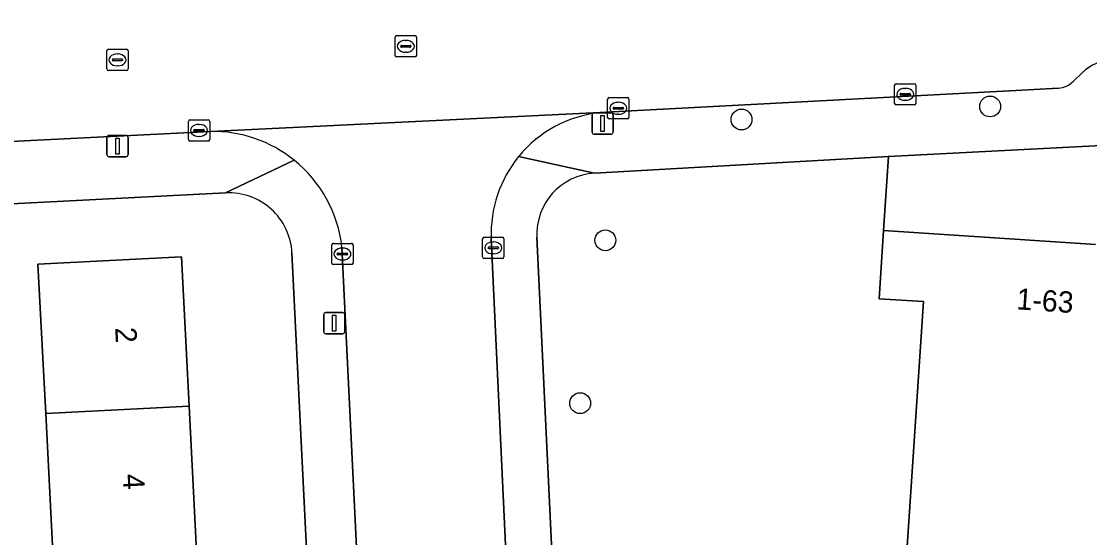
# Model space of a CAD drawing. Extents: x 161084 to 161928, y 385354 to 386522.
# Drawn here: x 161760.7 to 161810.9, y 385844.1 to 385868.4 of the extents above; entities that cross this region are included whole.
import ezdxf

# ---------------------------------------------------------------- set-up
doc = ezdxf.new("R2010")
doc.units = 0
for name, color, linetype in [('IMGEO_Boom', 7, 'Continuous'), ('IMGEO_Erf', 7, 'Continuous'), ('IMGEO_Groenvoorziening', 7, 'Continuous'), ('IMGEO_Kolk', 7, 'Continuous'), ('IMGEO_Lichtmast', 7, 'Continuous'), ('IMGEO_Pand', 7, 'Continuous'), ('IMGEO_Pand_nummerreeks', 7, 'Continuous'), ('IMGEO_Rijbaan_lokaal_open', 7, 'Continuous'), ('IMGEO_Rioolput', 7, 'Continuous'), ('IMGEO_Voetpad_open', 7, 'Continuous')]:
    doc.layers.add(name, color=color, linetype=linetype)

msp = doc.modelspace()

# ---------------------------------------------------------------- linework, layer by layer
at = {"layer": 'IMGEO_Boom'}
for centre in [(161806.198, 385864.418), (161794.518, 385863.805), (161788.119, 385858.126), (161786.937, 385850.469)]:
    msp.add_circle(centre, 0.489, dxfattribs=at)
at = {"layer": 'IMGEO_Erf'}
for points in [[(161770.281, 385860.351), (161750.164, 385859.323)], [(161758.457, 385812.681), (161765.031, 385813.002), (161769.394, 385813.215), (161775.565, 385813.517), (161773.397, 385857.535)]]:
    msp.add_lwpolyline(points, dxfattribs=at)
msp.add_lwpolyline([(161762.183, 385843.158), (161761.828, 385849.982), (161761.723, 385852.013), (161761.464, 385857.006), (161768.201, 385857.356), (161768.566, 385850.332), (161768.92, 385843.508), (161769.275, 385836.685), (161769.629, 385829.861), (161769.983, 385823.037), (161770.348, 385816.015), (161765.355, 385815.756), (161763.611, 385815.665), (161763.246, 385822.687), (161762.892, 385829.511), (161762.537, 385836.335)], close=True, dxfattribs=at)
msp.add_arc((161770.435, 385857.389), 2.966, 2.8134, 92.9769, dxfattribs=at)
at = {"layer": 'IMGEO_Groenvoorziening'}
for points in [[(161803.066, 385855.242), (161800.98, 385855.381), (161801.194, 385858.584), (161801.426, 385862.071), (161787.617, 385861.279)], [(161784.904, 385858.269), (161787.141, 385811.326)], [(161791.817, 385809.867), (161809.607, 385810.519), (161810.064, 385810.925), (161810.199, 385811.27), (161810.651, 385819.081), (161800.701, 385819.744), (161803.066, 385855.242)]]:
    msp.add_lwpolyline(points, dxfattribs=at)
msp.add_arc((161787.771, 385858.413), 2.87, 93.0671, 182.8744, dxfattribs=at)
at = {"layer": 'IMGEO_Kolk'}
for p, q in [((161801.709, 385864.561), (161801.709, 385865.413)), ((161801.784, 385865.487), (161802.636, 385865.487)), ((161802.197, 385865.267), (161802.222, 385865.267)), ((161802.71, 385865.413), (161802.71, 385864.561)), ((161788.227, 385863.906), (161788.227, 385864.758)), ((161788.302, 385864.832), (161789.154, 385864.832)), ((161789.228, 385864.758), (161789.228, 385863.906)), ((161801.968, 385864.981), (161801.968, 385864.993)), ((161802.406, 385864.944), (161802.008, 385864.944)), ((161802.011, 385865.03), (161802.409, 385865.03)), ((161802.452, 385864.993), (161802.452, 385864.981)), ((161788.486, 385864.326), (161788.486, 385864.338)), ((161788.924, 385864.289), (161788.526, 385864.289)), ((161788.529, 385864.375), (161788.927, 385864.375)), ((161788.715, 385864.612), (161788.74, 385864.612)), ((161788.97, 385864.338), (161788.97, 385864.326)), ((161802.636, 385864.487), (161801.784, 385864.487)), ((161802.22, 385864.707), (161802.195, 385864.707)), ((161768.607, 385863.792), (161769.459, 385863.792)), ((161789.154, 385863.832), (161788.302, 385863.832)), ((161788.738, 385864.052), (161788.713, 385864.052)), ((161768.532, 385862.866), (161768.532, 385863.718)), ((161768.791, 385863.286), (161768.791, 385863.298)), ((161768.834, 385863.335), (161769.232, 385863.335)), ((161769.02, 385863.572), (161769.045, 385863.572)), ((161769.275, 385863.298), (161769.275, 385863.286)), ((161769.533, 385863.718), (161769.533, 385862.866)), ((161769.459, 385862.792), (161768.607, 385862.792)), ((161769.229, 385863.249), (161768.831, 385863.249)), ((161769.043, 385863.012), (161769.018, 385863.012)), ((161782.43, 385858.27), (161783.282, 385858.27)), ((161775.269, 385857.057), (161775.269, 385857.909)), ((161775.344, 385857.983), (161776.196, 385857.983)), ((161775.757, 385857.763), (161775.782, 385857.763)), ((161776.27, 385857.909), (161776.27, 385857.057)), ((161782.355, 385857.344), (161782.355, 385858.196)), ((161782.614, 385857.764), (161782.614, 385857.776)), ((161782.657, 385857.813), (161783.055, 385857.813)), ((161782.843, 385858.05), (161782.868, 385858.05)), ((161783.098, 385857.776), (161783.098, 385857.764)), ((161783.356, 385858.196), (161783.356, 385857.344)), ((161775.528, 385857.477), (161775.528, 385857.489)), ((161775.966, 385857.44), (161775.568, 385857.44)), ((161775.571, 385857.526), (161775.969, 385857.526)), ((161776.012, 385857.489), (161776.012, 385857.477)), ((161783.282, 385857.27), (161782.43, 385857.27)), ((161783.052, 385857.727), (161782.654, 385857.727)), ((161782.866, 385857.49), (161782.841, 385857.49)), ((161776.196, 385856.983), (161775.344, 385856.983)), ((161775.78, 385857.203), (161775.755, 385857.203))]:
    msp.add_line(p, q, dxfattribs=at)
for points in [[(161801.709, 385864.561), (161801.709, 385865.413)], [(161801.784, 385865.487), (161802.636, 385865.487)], [(161802.71, 385865.413), (161802.71, 385864.561)], [(161788.227, 385863.906), (161788.227, 385864.758)], [(161788.302, 385864.832), (161789.154, 385864.832)], [(161789.228, 385864.758), (161789.228, 385863.906)], [(161802.636, 385864.487), (161801.784, 385864.487)], [(161768.607, 385863.792), (161769.459, 385863.792)], [(161789.154, 385863.832), (161788.302, 385863.832)], [(161768.532, 385862.866), (161768.532, 385863.718)], [(161769.533, 385863.718), (161769.533, 385862.866)], [(161769.459, 385862.792), (161768.607, 385862.792)], [(161782.43, 385858.27), (161783.282, 385858.27)], [(161775.269, 385857.057), (161775.269, 385857.909)], [(161775.344, 385857.983), (161776.196, 385857.983)], [(161776.27, 385857.909), (161776.27, 385857.057)], [(161782.355, 385857.344), (161782.355, 385858.196)], [(161783.356, 385858.196), (161783.356, 385857.344)], [(161783.282, 385857.27), (161782.43, 385857.27)], [(161776.196, 385856.983), (161775.344, 385856.983)]]:
    msp.add_lwpolyline(points, dxfattribs=at)
for centre, radius, start, end in [((161801.786, 385865.411), 0.0765, 91.552, 178.448), ((161801.786, 385865.411), 0.0765, 91.552, 178.448), ((161802.634, 385865.411), 0.0765, 1.552, 88.448), ((161802.634, 385865.411), 0.0765, 1.552, 88.448), ((161788.304, 385864.756), 0.0765, 91.552, 178.448), ((161788.304, 385864.756), 0.0765, 91.552, 178.448), ((161789.152, 385864.756), 0.0765, 1.552, 88.448), ((161789.152, 385864.756), 0.0765, 1.552, 88.448), ((161802.008, 385864.99), 0.0403, 85.8775, 175.7526), ((161802.005, 385864.98), 0.0366, 178.938, 274.7102), ((161802.409, 385864.987), 0.043, 264.8664, 352.4533), ((161802.413, 385864.992), 0.0386, 1.7309, 96.639), ((161788.526, 385864.335), 0.0403, 85.8775, 175.7526), ((161788.523, 385864.325), 0.0366, 178.938, 274.7102), ((161788.927, 385864.332), 0.043, 264.8664, 352.4533), ((161788.931, 385864.337), 0.0386, 1.7309, 96.639), ((161801.786, 385864.563), 0.0765, 181.552, 268.448), ((161801.786, 385864.563), 0.0765, 181.552, 268.448), ((161802.634, 385864.563), 0.0765, 271.552, 358.448), ((161802.634, 385864.563), 0.0765, 271.552, 358.448), ((161768.609, 385863.716), 0.0765, 91.552, 178.448), ((161768.609, 385863.716), 0.0765, 91.552, 178.448), ((161769.457, 385863.716), 0.0765, 1.552, 88.448), ((161769.457, 385863.716), 0.0765, 1.552, 88.448), ((161788.304, 385863.908), 0.0765, 181.552, 268.448), ((161788.304, 385863.908), 0.0765, 181.552, 268.448), ((161789.152, 385863.908), 0.0765, 271.552, 358.448), ((161789.152, 385863.908), 0.0765, 271.552, 358.448), ((161768.831, 385863.295), 0.0403, 85.8775, 175.7526), ((161768.828, 385863.285), 0.0366, 178.938, 274.7102), ((161769.232, 385863.292), 0.043, 264.8664, 352.4533), ((161769.236, 385863.297), 0.0386, 1.7309, 96.639), ((161768.609, 385862.868), 0.0765, 181.552, 268.448), ((161768.609, 385862.868), 0.0765, 181.552, 268.448), ((161769.457, 385862.868), 0.0765, 271.552, 358.448), ((161769.457, 385862.868), 0.0765, 271.552, 358.448), ((161782.432, 385858.194), 0.0765, 91.552, 178.448), ((161782.432, 385858.194), 0.0765, 91.552, 178.448), ((161783.28, 385858.194), 0.0765, 1.552, 88.448), ((161783.28, 385858.194), 0.0765, 1.552, 88.448), ((161775.346, 385857.907), 0.0765, 91.552, 178.448), ((161775.346, 385857.907), 0.0765, 91.552, 178.448), ((161776.194, 385857.907), 0.0765, 1.552, 88.448), ((161776.194, 385857.907), 0.0765, 1.552, 88.448), ((161782.654, 385857.773), 0.0403, 85.8775, 175.7526), ((161782.651, 385857.763), 0.0366, 178.938, 274.7102), ((161783.055, 385857.77), 0.043, 264.8664, 352.4533), ((161783.059, 385857.775), 0.0386, 1.7309, 96.639), ((161775.568, 385857.486), 0.0403, 85.8775, 175.7526), ((161775.565, 385857.476), 0.0366, 178.938, 274.7102), ((161775.969, 385857.483), 0.043, 264.8664, 352.4533), ((161775.973, 385857.488), 0.0386, 1.7309, 96.639), ((161782.432, 385857.346), 0.0765, 181.552, 268.448), ((161782.432, 385857.346), 0.0765, 181.552, 268.448), ((161783.28, 385857.346), 0.0765, 271.552, 358.448), ((161783.28, 385857.346), 0.0765, 271.552, 358.448), ((161775.346, 385857.059), 0.0765, 181.552, 268.448), ((161775.346, 385857.059), 0.0765, 181.552, 268.448), ((161776.194, 385857.059), 0.0765, 271.552, 358.448), ((161776.194, 385857.059), 0.0765, 271.552, 358.448)]:
    msp.add_arc(centre, radius, start, end, dxfattribs=at)
for centre, major_axis, ratio, start_param, end_param in [((161802.196, 385864.987), (-0.387, 0.002), 0.722429, 4.712389, 7.853982), ((161802.221, 385864.987), (-0.39, 0.002), 0.717154, 1.570796, 4.712389), ((161788.714, 385864.332), (-0.387, 0.002), 0.722429, 4.712389, 7.853982), ((161788.739, 385864.332), (-0.39, 0.002), 0.717154, 1.570796, 4.712389), ((161769.019, 385863.292), (-0.387, 0.002), 0.722429, 4.712389, 7.853982), ((161769.044, 385863.292), (-0.39, 0.002), 0.717154, 1.570796, 4.712389), ((161775.756, 385857.483), (-0.387, 0.002), 0.722429, 4.712389, 7.853982), ((161775.781, 385857.483), (-0.39, 0.002), 0.717154, 1.570796, 4.712389), ((161782.842, 385857.77), (-0.387, 0.002), 0.722429, 4.712389, 7.853982), ((161782.867, 385857.77), (-0.39, 0.002), 0.717154, 1.570796, 4.712389)]:
    msp.add_ellipse(centre, major_axis=major_axis, ratio=ratio, start_param=start_param, end_param=end_param, dxfattribs=at)
at = {"layer": 'IMGEO_Lichtmast'}
for p, q in [((161787.494, 385863.212), (161787.494, 385864.012)), ((161787.494, 385864.012), (161787.494, 385863.212)), ((161787.594, 385864.112), (161788.384, 385864.112)), ((161788.384, 385864.112), (161787.594, 385864.112)), ((161788.484, 385864.012), (161788.484, 385863.212)), ((161788.484, 385863.212), (161788.484, 385864.012)), ((161764.708, 385862.153), (161764.708, 385862.953)), ((161764.708, 385862.953), (161764.708, 385862.153)), ((161764.808, 385863.053), (161765.598, 385863.053)), ((161765.598, 385863.053), (161764.808, 385863.053)), ((161765.698, 385862.953), (161765.698, 385862.153)), ((161765.698, 385862.153), (161765.698, 385862.953)), ((161788.384, 385863.112), (161787.594, 385863.112)), ((161787.594, 385863.112), (161788.384, 385863.112)), ((161765.598, 385862.053), (161764.808, 385862.053)), ((161764.808, 385862.053), (161765.598, 385862.053)), ((161774.988, 385854.731), (161775.778, 385854.731)), ((161775.778, 385854.731), (161774.988, 385854.731)), ((161774.888, 385853.831), (161774.888, 385854.631)), ((161774.888, 385854.631), (161774.888, 385853.831)), ((161775.878, 385854.631), (161775.878, 385853.831)), ((161775.878, 385853.831), (161775.878, 385854.631)), ((161775.778, 385853.731), (161774.988, 385853.731)), ((161774.988, 385853.731), (161775.778, 385853.731))]:
    msp.add_line(p, q, dxfattribs=at)
for points in [[(161787.914, 385863.987), (161788.064, 385863.987), (161788.064, 385863.237), (161787.914, 385863.237), (161787.914, 385863.987)], [(161765.128, 385862.928), (161765.278, 385862.928), (161765.278, 385862.178), (161765.128, 385862.178), (161765.128, 385862.928)], [(161775.308, 385854.606), (161775.458, 385854.606), (161775.458, 385853.856), (161775.308, 385853.856), (161775.308, 385854.606)]]:
    msp.add_lwpolyline(points, dxfattribs=at)
for centre, start, end in [((161787.594, 385864.012), 90, 180), ((161787.594, 385864.012), 90, 180), ((161788.384, 385864.012), 0, 90), ((161788.384, 385864.012), 360, 90), ((161764.808, 385862.953), 90, 180), ((161764.808, 385862.953), 90, 180), ((161765.598, 385862.953), 0, 90), ((161765.598, 385862.953), 360, 90), ((161787.594, 385863.212), 180, 270), ((161787.594, 385863.212), 180, 270), ((161788.384, 385863.212), 270, 0), ((161788.384, 385863.212), 270, 0), ((161764.808, 385862.153), 180, 270), ((161764.808, 385862.153), 180, 270), ((161765.598, 385862.153), 270, 0), ((161765.598, 385862.153), 270, 0), ((161774.988, 385854.631), 90, 180), ((161774.988, 385854.631), 90, 180), ((161775.778, 385854.631), 0, 90), ((161775.778, 385854.631), 360, 90), ((161774.988, 385853.831), 180, 270), ((161774.988, 385853.831), 180, 270), ((161775.778, 385853.831), 270, 0), ((161775.778, 385853.831), 270, 0)]:
    msp.add_arc(centre, 0.1, start, end, dxfattribs=at)
at = {"layer": 'IMGEO_Pand'}
msp.add_lwpolyline([(161811.142, 385857.921), (161801.194, 385858.584), (161800.98, 385855.381), (161803.066, 385855.242), (161800.701, 385819.744), (161810.651, 385819.081), (161812.105, 385818.984)], dxfattribs=at)
for points in [[(161768.566, 385850.332), (161768.201, 385857.356), (161761.464, 385857.006), (161761.723, 385852.013), (161761.828, 385849.982)], [(161768.566, 385850.332), (161761.828, 385849.982), (161762.183, 385843.158), (161768.92, 385843.508)]]:
    msp.add_lwpolyline(points, close=True, dxfattribs=at)
at = {"layer": 'IMGEO_Rijbaan_lokaal_open'}
for points in [[(161755.734, 385869.481), (161747.148, 385868.98), (161747.657, 385862.15), (161769.578, 385863.247), (161769.584, 385863.248), (161787.867, 385864.134), (161807.406, 385865.168), (161809.403, 385865.283)], [(161810.107, 385865.612), (161810.526, 385865.999)], [(161787.867, 385864.134), (161769.584, 385863.248), (161769.578, 385863.247)], [(161775.748, 385857.807), (161778.121, 385809.055)], [(161784.746, 385815.653), (161782.76, 385858.218)]]:
    msp.add_lwpolyline(points, dxfattribs=at)
for centre, radius, start, end in [((161811.976, 385864.552), 2.049, 47.0412, 135.0523), ((161809.395, 385866.218), 0.935, 270.4956, 319.6006), ((161788.482, 385858.439), 5.728, 96.159, 140.7124), ((161769.65, 385857.107), 6.141, 51.179, 90.6672), ((161769.647, 385857.108), 6.141, 6.5316, 51.1502), ((161788.485, 385858.441), 5.73, 140.7551, 182.2322)]:
    msp.add_arc(centre, radius, start, end, dxfattribs=at)
at = {"layer": 'IMGEO_Rioolput'}
for p, q in [((161778.246, 385866.82), (161778.246, 385867.672)), ((161778.321, 385867.746), (161779.173, 385867.746)), ((161778.548, 385867.289), (161778.946, 385867.289)), ((161778.734, 385867.526), (161778.759, 385867.526)), ((161779.247, 385867.672), (161779.247, 385866.82)), ((161764.7, 385866.18), (161764.7, 385867.032)), ((161764.775, 385867.106), (161765.627, 385867.106)), ((161765.188, 385866.886), (161765.213, 385866.886)), ((161765.701, 385867.032), (161765.701, 385866.18)), ((161778.505, 385867.24), (161778.505, 385867.252)), ((161778.943, 385867.203), (161778.545, 385867.203)), ((161778.757, 385866.966), (161778.732, 385866.966)), ((161778.989, 385867.252), (161778.989, 385867.24)), ((161764.959, 385866.6), (161764.959, 385866.612)), ((161765.397, 385866.563), (161764.999, 385866.563)), ((161765.002, 385866.649), (161765.4, 385866.649)), ((161765.211, 385866.326), (161765.186, 385866.326)), ((161765.443, 385866.612), (161765.443, 385866.6)), ((161779.173, 385866.746), (161778.321, 385866.746)), ((161765.627, 385866.106), (161764.775, 385866.106))]:
    msp.add_line(p, q, dxfattribs=at)
for points in [[(161778.246, 385866.82), (161778.246, 385867.672)], [(161778.321, 385867.746), (161779.173, 385867.746)], [(161779.247, 385867.672), (161779.247, 385866.82)], [(161764.7, 385866.18), (161764.7, 385867.032)], [(161764.775, 385867.106), (161765.627, 385867.106)], [(161765.701, 385867.032), (161765.701, 385866.18)], [(161779.173, 385866.746), (161778.321, 385866.746)], [(161765.627, 385866.106), (161764.775, 385866.106)]]:
    msp.add_lwpolyline(points, dxfattribs=at)
for centre, radius, start, end in [((161778.323, 385867.67), 0.0765, 91.552, 178.448), ((161778.323, 385867.67), 0.0765, 91.552, 178.448), ((161778.545, 385867.249), 0.0403, 85.8775, 175.7526), ((161778.95, 385867.251), 0.0386, 1.7309, 96.639), ((161779.171, 385867.67), 0.0765, 1.552, 88.448), ((161779.171, 385867.67), 0.0765, 1.552, 88.448), ((161764.777, 385867.03), 0.0765, 91.552, 178.448), ((161764.777, 385867.03), 0.0765, 91.552, 178.448), ((161765.625, 385867.03), 0.0765, 1.552, 88.448), ((161765.625, 385867.03), 0.0765, 1.552, 88.448), ((161778.323, 385866.822), 0.0765, 181.552, 268.448), ((161778.323, 385866.822), 0.0765, 181.552, 268.448), ((161778.542, 385867.239), 0.0366, 178.938, 274.7102), ((161778.946, 385867.246), 0.043, 264.8664, 352.4533), ((161779.171, 385866.822), 0.0765, 271.552, 358.448), ((161779.171, 385866.822), 0.0765, 271.552, 358.448), ((161764.999, 385866.609), 0.0403, 85.8775, 175.7526), ((161764.996, 385866.599), 0.0366, 178.938, 274.7102), ((161765.4, 385866.606), 0.043, 264.8664, 352.4533), ((161765.404, 385866.611), 0.0386, 1.7309, 96.639), ((161764.777, 385866.182), 0.0765, 181.552, 268.448), ((161764.777, 385866.182), 0.0765, 181.552, 268.448), ((161765.625, 385866.182), 0.0765, 271.552, 358.448), ((161765.625, 385866.182), 0.0765, 271.552, 358.448)]:
    msp.add_arc(centre, radius, start, end, dxfattribs=at)
for centre, major_axis, ratio, start_param, end_param in [((161778.733, 385867.246), (-0.387, 0.002), 0.722429, 4.712389, 7.853982), ((161778.758, 385867.246), (-0.39, 0.002), 0.717154, 1.570796, 4.712389), ((161765.187, 385866.606), (-0.387, 0.002), 0.722429, 4.712389, 7.853982), ((161765.212, 385866.606), (-0.39, 0.002), 0.717154, 1.570796, 4.712389)]:
    msp.add_ellipse(centre, major_axis=major_axis, ratio=ratio, start_param=start_param, end_param=end_param, dxfattribs=at)
at = {"layer": 'IMGEO_Voetpad_open'}
for points in [[(161810.526, 385865.999), (161810.107, 385865.612)], [(161784.048, 385862.066), (161787.617, 385861.279), (161801.426, 385862.071), (161820.549, 385863.056), (161821.185, 385865.636)], [(161809.403, 385865.283), (161807.406, 385865.168), (161787.867, 385864.134)], [(161769.578, 385863.247), (161747.657, 385862.15), (161744.826, 385862.006), (161700.443, 385859.785)], [(161820.549, 385863.056), (161801.426, 385862.071), (161801.194, 385858.584), (161811.142, 385857.921)], [(161696.372, 385857.843), (161699.837, 385856.751), (161748.728, 385859.25), (161750.164, 385859.323), (161770.281, 385860.351), (161773.499, 385861.891)], [(161773.499, 385861.891), (161770.281, 385860.351)], [(161787.617, 385861.279), (161784.048, 385862.066)], [(161787.141, 385811.326), (161784.904, 385858.269)], [(161778.121, 385809.055), (161775.748, 385857.807)], [(161782.76, 385858.218), (161784.746, 385815.653)], [(161773.397, 385857.535), (161775.565, 385813.517), (161775.708, 385810.611), (161775.832, 385808.034), (161776.082, 385804.111), (161778.629, 385803.748), (161778.426, 385802.326), (161781.184, 385802.362), (161785.137, 385802.393), (161789.059, 385802.424), (161790.944, 385802.438), (161794.907, 385802.484), (161798.818, 385802.53), (161800.799, 385802.555), (161804.838, 385802.567), (161807.251, 385802.574), (161807.225, 385805.42)]]:
    msp.add_lwpolyline(points, dxfattribs=at)
for centre, radius, start, end in [((161811.976, 385864.552), 2.049, 47.0412, 135.0523), ((161809.395, 385866.218), 0.935, 270.4956, 319.6006), ((161788.482, 385858.439), 5.728, 96.159, 140.7124), ((161769.65, 385857.107), 6.141, 51.179, 90.6672), ((161769.647, 385857.108), 6.141, 6.5316, 51.1502), ((161788.485, 385858.441), 5.73, 140.7551, 182.2322), ((161787.771, 385858.413), 2.87, 93.0671, 182.8744), ((161770.435, 385857.389), 2.966, 2.8134, 92.9769)]:
    msp.add_arc(centre, radius, start, end, dxfattribs=at)

# ---------------------------------------------------------------- texts
at = {"layer": 'IMGEO_Pand_nummerreeks'}
for s, rotation, p in [('1-63', 356.1871, (161807.414, 385854.883)), ('2', 272.9729, (161765.09, 385854.018)), ('4', 272.9734, (161765.448, 385847.125))]:
    msp.add_text(s, height=1, rotation=rotation, dxfattribs=at).set_placement(p)

doc.saveas('drawing.dxf')
